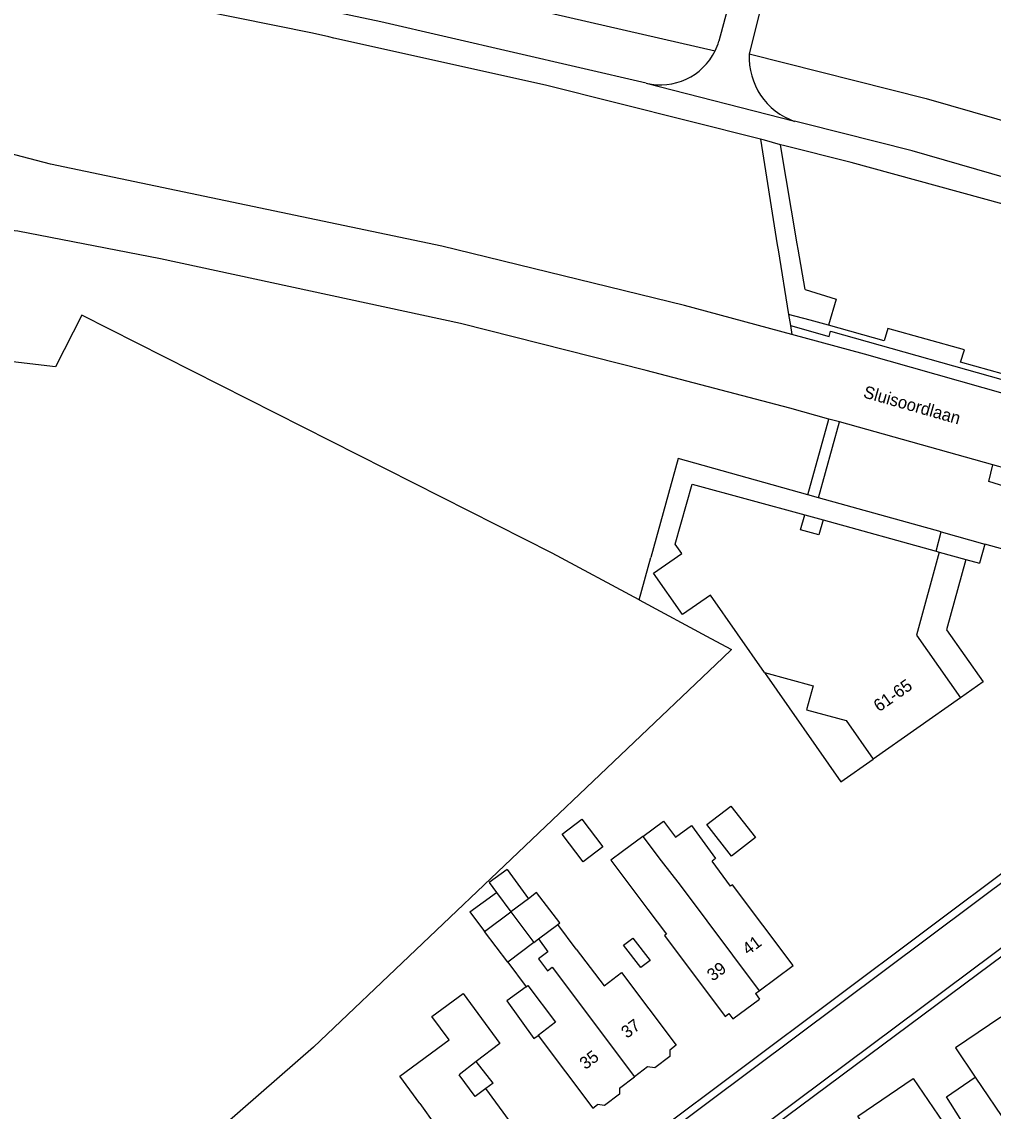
# Model space of a CAD drawing. Extents: x 194485 to 197793, y 468269 to 470822.
# Drawn here: x 195092.6 to 195187.3, y 470384.6 to 470490.8 of the extents above; entities that cross this region are included whole.
import ezdxf

# ---------------------------------------------------------------- set-up
doc = ezdxf.new("R2010")
doc.units = 0
for name, color, linetype in [('BGT grensvlak begroeid terreindeel', 7, 'Continuous'), ('BGT grensvlak begroeid terreindeel LR', 7, 'Continuous'), ('BGT grensvlak gebouwinstallatie plus 1', 7, 'Continuous'), ('BGT grensvlak onbegroeid terreindeel', 7, 'Continuous'), ('BGT grensvlak overig bouwwerk uitbreiding populatie', 7, 'Continuous'), ('BGT grensvlak pand op maaiveld', 7, 'Continuous'), ('BGT grensvlak pand op maaiveld LR', 7, 'Continuous'), ('BGT grensvlak wegdeel', 7, 'Continuous'), ('BGT tekst huisnummerreeks', 7, 'Continuous'), ('BGT tekst openbare ruimte label weg', 7, 'Continuous')]:
    doc.layers.add(name, color=color, linetype=linetype)

msp = doc.modelspace()

# ---------------------------------------------------------------- linework, layer by layer
at = {"layer": 'BGT grensvlak begroeid terreindeel'}
for points in [[(195128.31, 470495.26), (195160.17, 470487.92)], [(195163.5, 470487.62), (195180.75, 470483.29), (195192.15, 470480), (195204.4, 470476.47), (195213.9, 470473.56), (195230.56, 470468.2)]]:
    msp.add_lwpolyline(points, dxfattribs=at)
at = {"layer": 'BGT grensvlak begroeid terreindeel LR'}
msp.add_lwpolyline([(195152.76, 470434.44), (195144.29, 470438.98), (195098.44, 470462.19), (195095.88, 470457.14), (195068.97, 470460.28), (195067.69, 470460.43)], dxfattribs=at)
at = {"layer": 'BGT grensvlak gebouwinstallatie plus 1'}
for p, q in [((195168.9, 470442.71), (195170.69, 470442.22)), ((195181.7, 470439.19), (195182.21, 470441.06)), ((195182.21, 470441.06), (195186.45, 470439.88)), ((195186.45, 470439.88), (195185.94, 470438.02)), ((195182.02, 470439.1), (195184.62, 470438.38)), ((195184.62, 470438.38), (195182.73, 470431.51)), ((195184.62, 470438.38), (195185.94, 470438.02)), ((195182.73, 470431.51), (195186.29, 470426.44)), ((195186.29, 470426.44), (195184.08, 470424.89)), ((195139.88, 470408.16), (195138.14, 470406.91)), ((195139.88, 470408.16), (195141.96, 470405.32)), ((195138.14, 470406.91), (195138.84, 470405.94)), ((195136.26, 470404.05), (195138.84, 470405.94)), ((195138.84, 470405.94), (195140.24, 470404.03)), ((195136.26, 470404.05), (195137.7, 470402.13)), ((195141.76, 470396.75), (195139.87, 470395.36)), ((195139.87, 470395.36), (195142.49, 470391.7)), ((195142.49, 470391.7), (195142.92, 470392.01)), ((195138.52, 470387.34), (195136.88, 470389.45)), ((195182.72, 470386.01), (195185.52, 470387.94)), ((195138.52, 470387.34), (195137.81, 470386.82)), ((195184.99, 470382.42), (195182.72, 470386.01))]:
    msp.add_line(p, q, dxfattribs=at)
for points in [[(195164.99, 470427.36), (195172.42, 470416.7), (195175.58, 470418.92)], [(195159.37, 470412.54), (195161.7, 470414.35), (195164.09, 470411.29), (195161.76, 470409.47), (195159.37, 470412.54)], [(195152.14, 470401.49), (195153.82, 470399.29), (195152.93, 470398.61), (195151.25, 470400.81), (195152.14, 470401.49)]]:
    msp.add_lwpolyline(points, dxfattribs=at)
at = {"layer": 'BGT grensvlak onbegroeid terreindeel'}
for p, q in [((195182.21, 470441.06), (195170.24, 470444.39)), ((195152.76, 470434.44), (195153.89, 470438.57)), ((195152.76, 470434.44), (195159.74, 470430.69)), ((195121, 470390.86), (195160.92, 470428.8))]:
    msp.add_line(p, q, dxfattribs=at)
for points in [[(195169.21, 470444.68), (195156.55, 470448.21), (195153.89, 470438.57)], [(195209.6, 470423.9), (195200.6, 470435.93), (195186.45, 470439.88)], [(195159.74, 470430.69), (195161.77, 470429.61), (195160.92, 470428.8)], [(195121, 470390.86), (195110.55, 470381.74), (195111.75, 470380.36)]]:
    msp.add_lwpolyline(points, dxfattribs=at)
at = {"layer": 'BGT grensvlak overig bouwwerk uitbreiding populatie'}
msp.add_lwpolyline([(195147.16, 470413.07), (195149.23, 470410.37), (195147.32, 470408.91), (195145.26, 470411.62), (195147.16, 470413.07)], dxfattribs=at)
at = {"layer": 'BGT grensvlak pand op maaiveld'}
for p, q in [((195170.69, 470442.22), (195181.7, 470439.19)), ((195181.7, 470439.19), (195182.02, 470439.1)), ((195164.99, 470427.36), (195159.73, 470434.91)), ((195184.08, 470424.89), (195175.58, 470418.92)), ((195172.94, 470422.68), (195175.58, 470418.92)), ((195141.96, 470405.32), (195140.24, 470404.03)), ((195137.7, 470402.13), (195140.24, 470404.03)), ((195146.62, 470400.42), (195144.82, 470402.8)), ((195139.95, 470399.15), (195137.7, 470402.13)), ((195139.95, 470399.15), (195141.76, 470396.75)), ((195141.76, 470396.75), (195141.92, 470396.88)), ((195164.1, 470396.08), (195164.45, 470396.35)), ((195161.91, 470393.61), (195164.5, 470395.54)), ((195164.1, 470396.08), (195164.5, 470395.54)), ((195161.51, 470394.14), (195161.91, 470393.61)), ((195136.88, 470389.45), (195135.23, 470388.17)), ((195153.58, 470388.93), (195152.31, 470387.98)), ((195150.83, 470386.85), (195152.31, 470387.98))]:
    msp.add_line(p, q, dxfattribs=at)
for points in [[(195156.92, 470438.96), (195156.28, 470439.87), (195157.94, 470445.72), (195168.9, 470442.71)], [(195170.69, 470442.22), (195170.29, 470440.77), (195168.5, 470441.26), (195168.9, 470442.71)], [(195159.73, 470434.91), (195156.98, 470433), (195154.16, 470437.04), (195156.92, 470438.96)], [(195182.02, 470439.1), (195179.79, 470431), (195184.08, 470424.89)], [(195164.99, 470427.36), (195169.72, 470426.06), (195169.08, 470423.74), (195172.94, 470422.68)], [(195153.12, 470411.4), (195155.12, 470412.89), (195156.32, 470411.31), (195157.87, 470412.47), (195160.22, 470409.23), (195159.89, 470408.98)], [(195153.12, 470411.4), (195151.13, 470409.93), (195149.99, 470409.08), (195153.62, 470404.27)], [(195164.45, 470396.35), (195167.76, 470398.83), (195161.86, 470406.69), (195161.68, 470406.56), (195159.89, 470408.98)], [(195144.82, 470402.8), (195145.02, 470402.96), (195142.77, 470405.94), (195141.96, 470405.32)], [(195153.62, 470404.27), (195155.43, 470401.87), (195155.24, 470401.73), (195161.14, 470393.86), (195161.51, 470394.14)], [(195146.62, 470400.42), (195149.34, 470396.83), (195151.04, 470398.13), (195156.38, 470391.05), (195155.76, 470390.58)], [(195141.92, 470396.88), (195144.62, 470393.28), (195142.92, 470392.01)], [(195131.39, 470385.38), (195129.44, 470388.03), (195134.24, 470391.59), (195132.54, 470393.86), (195135.62, 470396.1), (195139.18, 470391.23), (195136.88, 470389.45)], [(195188.02, 470393.78), (195183.6, 470390.78), (195185.52, 470387.94)], [(195142.92, 470392.01), (195148.24, 470384.91), (195148.71, 470385.26)], [(195155.76, 470390.58), (195155.76, 470389.95), (195154.3, 470388.84), (195153.58, 470388.93)], [(195137.81, 470386.82), (195136.76, 470386.05), (195135.23, 470388.17)], [(195174.08, 470384.13), (195179.47, 470387.81), (195183.85, 470381.38), (195182.23, 470380.27), (195183.54, 470378.34), (195180.02, 470375.92), (195178.71, 470377.87), (195178.44, 470377.69), (195174.08, 470384.13)], [(195185.52, 470387.94), (195188.75, 470383.19), (195186.06, 470381.36), (195185.25, 470382.58), (195184.99, 470382.42)], [(195131.39, 470385.38), (195132.92, 470383.24), (195132.45, 470382.91), (195135.2, 470379.27), (195136.01, 470379.84), (195138.22, 470376.82), (195142.8, 470380.06), (195137.81, 470386.82)], [(195150.83, 470386.85), (195150.83, 470386.28), (195149.38, 470385.17), (195148.71, 470385.26)]]:
    msp.add_lwpolyline(points, dxfattribs=at)
at = {"layer": 'BGT grensvlak pand op maaiveld LR'}
for p, q in [((195153.12, 470411.4), (195154.92, 470409.01)), ((195154.92, 470409.01), (195156.76, 470406.63)), ((195156.76, 470406.63), (195164.45, 470396.35)), ((195140.24, 470404.03), (195142.48, 470401.05)), ((195142.94, 470401.4), (195144.82, 470402.8)), ((195142.48, 470401.05), (195139.95, 470399.15)), ((195142.48, 470401.05), (195142.94, 470401.4)), ((195142.94, 470401.4), (195143.87, 470400.16)), ((195143.87, 470400.16), (195142.94, 470399.47)), ((195142.94, 470399.47), (195143.82, 470398.31)), ((195143.82, 470398.31), (195144.27, 470398.65)), ((195144.27, 470398.65), (195152.31, 470387.98))]:
    msp.add_line(p, q, dxfattribs=at)
at = {"layer": 'BGT grensvlak wegdeel'}
for p, q in [((195123.01, 470489.17), (195122.5, 470489.29)), ((195153.45, 470484.78), (195167.91, 470481.07)), ((195164.58, 470479.31), (195166.23, 470469.04)), ((195168.17, 470469.12), (195166.54, 470478.77)), ((195166.23, 470469.04), (195166.31, 470468.54)), ((195166.31, 470468.54), (195167.33, 470462.25)), ((195168.26, 470468.62), (195168.17, 470469.12)), ((195168.93, 470464.67), (195168.26, 470468.62)), ((195167.33, 470462.25), (195167.5, 470461.17)), ((195167.5, 470461.17), (195167.64, 470460.3)), ((195176.64, 470459.67), (195171.21, 470461.19)), ((195193.6, 470454.92), (195184.08, 470457.59)), ((195169.21, 470444.68), (195171.26, 470452.05)), ((195170.24, 470444.39), (195172.3, 470451.77)), ((195172.3, 470451.77), (195171.26, 470452.05)), ((195187.25, 470447.6), (195172.3, 470451.77)), ((195170.24, 470444.39), (195169.21, 470444.68)), ((195016.12, 470279.09), (195209.6, 470423.9)), ((195142.11, 470372.54), (195210.04, 470423.3)), ((195145.05, 470368.47), (195194.13, 470405.07)), ((195135.18, 470360.43), (195194.47, 470404.45))]:
    msp.add_line(p, q, dxfattribs=at)
for points in [[(195153.45, 470484.78), (195127.59, 470490.74), (195114.18, 470493.6), (195092.25, 470497.95), (195080.49, 470500)], [(195163.81, 470500), (195162.73, 470497.12), (195160.54, 470488.86)], [(195167.2, 470500), (195165.51, 470495.7), (195163.5, 470487.62)], [(195122.5, 470489.29), (195120.91, 470489.65), (195106.28, 470492.61), (195090.24, 470495.72), (195077.18, 470498.02), (195074.05, 470498.54)], [(195164.58, 470479.31), (195143.62, 470484.57), (195123.01, 470489.17)], [(195167.64, 470460.3), (195157.17, 470463.13), (195133.53, 470468.9), (195095.38, 470476.89), (195080.96, 470480.64)], [(195223.07, 470465.26), (195202.89, 470471.41), (195179.37, 470478.18), (195168.93, 470480.8), (195167.91, 470481.07)], [(195166.54, 470478.77), (195164.97, 470479.21), (195164.58, 470479.31)], [(195222.08, 470462.46), (195202.98, 470468.72), (195188.26, 470472.98), (195173.43, 470477.04), (195166.82, 470478.69), (195166.54, 470478.77)], [(195171.26, 470452.05), (195167.46, 470453.11), (195153.45, 470456.8), (195135.35, 470461.36), (195106.09, 470467.65), (195092.18, 470470.37), (195076.72, 470471.96)], [(195168.93, 470464.67), (195171.98, 470463.74), (195171.21, 470461.19)], [(195171.21, 470461.19), (195169.43, 470461.69), (195167.33, 470462.25)], [(195167.5, 470461.17), (195171.28, 470460.1), (195171.43, 470460.62), (195190.54, 470455.23), (195190.4, 470454.72), (195193.41, 470453.86)], [(195193.28, 470453.11), (195174.74, 470458.38), (195167.64, 470460.3)], [(195184.08, 470457.59), (195184.47, 470458.8), (195177, 470460.89), (195176.64, 470459.67)], [(195211.21, 470438.33), (195186.84, 470445.97), (195187.25, 470447.6)], [(195212.94, 470439.57), (195190.04, 470446.83), (195187.25, 470447.6)]]:
    msp.add_lwpolyline(points, dxfattribs=at)
for centre, radius, start, end in [((195154.82, 470490.58), 5.97, 333.5844, 343.2161), ((195154.83, 470490.57), 5.96, 256.6197, 333.5934), ((195170.05, 470487.26), 6.56, 176.8793, 250.9716)]:
    msp.add_arc(centre, radius, start, end, dxfattribs=at)

# ---------------------------------------------------------------- texts
at = {"layer": 'BGT tekst huisnummerreeks'}
for s, rotation, p in [('61-65', 35.1, (195176.15, 470423.47)), ('41', 36.6, (195163.38, 470399.78)), ('39', 36.6, (195159.94, 470397.23)), ('37', 36.8, (195151.57, 470391.66)), ('35', 36.8, (195147.52, 470388.62))]:
    msp.add_text(s, height=1.2, rotation=rotation, dxfattribs=at).set_placement(p)
at = {"layer": 'BGT tekst openbare ruimte label weg'}
msp.add_text('Sluisoordlaan', height=1.2, rotation=344.1, dxfattribs=at).set_placement((195174.53, 470454.18))

doc.saveas('drawing.dxf')
